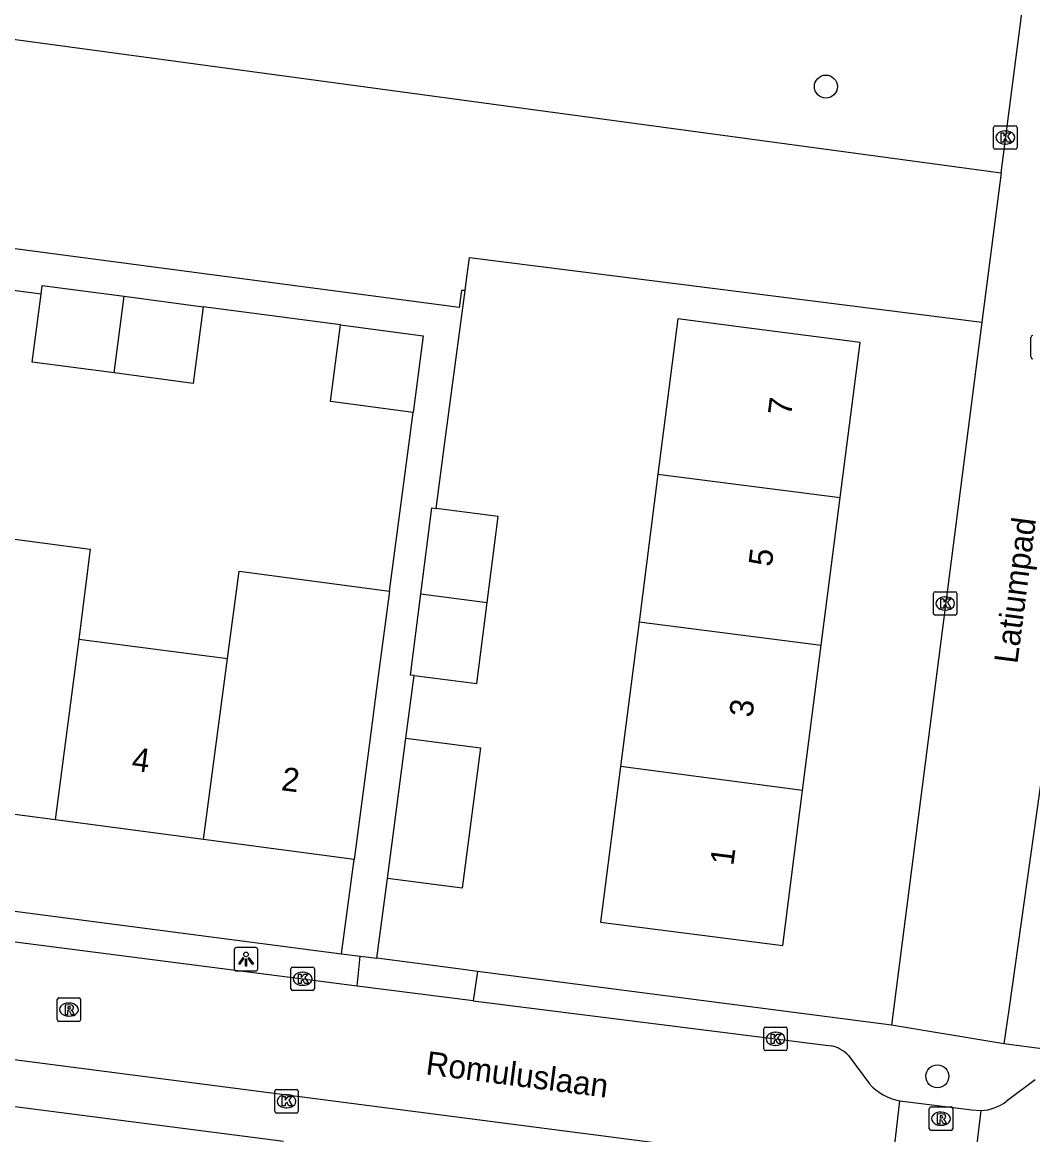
# Model space of a CAD drawing. Extents: x 162186 to 163152, y 385513 to 386513.
# Drawn here: x 162402.52 to 162445.59, y 386190.69 to 386238.09 of the extents above; entities that cross this region are included whole.
import ezdxf

# ---------------------------------------------------------------- set-up
doc = ezdxf.new("R2010")
doc.units = 0
for name, color, linetype in [('IMGEO_Boom', 7, 'Continuous'), ('IMGEO_Groenvoorziening', 7, 'Continuous'), ('IMGEO_Kolk', 7, 'Continuous'), ('IMGEO_Lichtpunt', 7, 'Continuous'), ('IMGEO_Openbare_ruimte_label', 7, 'Continuous'), ('IMGEO_Pand', 7, 'Continuous'), ('IMGEO_Pand_nummerreeks', 7, 'Continuous'), ('IMGEO_Rijbaan_lokaal_open', 7, 'Continuous'), ('IMGEO_Rioolput', 7, 'Continuous'), ('IMGEO_Voetpad_open', 7, 'Continuous')]:
    doc.layers.add(name, color=color, linetype=linetype)

msp = doc.modelspace()

# ---------------------------------------------------------------- linework, layer by layer
at = {"layer": 'IMGEO_Boom'}
for centre in [(162436.773, 386235.346), (162441.526, 386193.181)]:
    msp.add_circle(centre, 0.489, dxfattribs=at)
at = {"layer": 'IMGEO_Groenvoorziening'}
for points in [[(162400.761, 386237.546), (162444.246, 386231.665)], [(162421.397, 386226.652), (162421.43, 386226.899), (162421.583, 386228.062), (162443.426, 386225.306)]]:
    msp.add_lwpolyline(points, dxfattribs=at)
at = {"layer": 'IMGEO_Kolk'}
for p, q in [((162443.919, 386232.751), (162443.919, 386233.603)), ((162443.994, 386233.677), (162444.846, 386233.677)), ((162444.407, 386233.457), (162444.432, 386233.457)), ((162444.92, 386233.603), (162444.92, 386232.751)), ((162444.846, 386232.677), (162443.994, 386232.677)), ((162444.43, 386232.897), (162444.405, 386232.897)), ((162441.358, 386212.899), (162441.358, 386213.751)), ((162441.433, 386213.825), (162442.285, 386213.825)), ((162441.846, 386213.605), (162441.871, 386213.605)), ((162442.359, 386213.751), (162442.359, 386212.899)), ((162442.285, 386212.825), (162441.433, 386212.825)), ((162441.869, 386213.045), (162441.844, 386213.045)), ((162413.972, 386196.909), (162413.972, 386197.761)), ((162414.047, 386197.835), (162414.899, 386197.835)), ((162414.46, 386197.615), (162414.485, 386197.615)), ((162414.973, 386197.761), (162414.973, 386196.909)), ((162414.483, 386197.055), (162414.458, 386197.055)), ((162414.899, 386196.835), (162414.047, 386196.835)), ((162434.126, 386194.35), (162434.126, 386195.202)), ((162434.201, 386195.276), (162435.053, 386195.276)), ((162435.127, 386195.202), (162435.127, 386194.35)), ((162434.614, 386195.056), (162434.639, 386195.056)), ((162435.053, 386194.276), (162434.201, 386194.276)), ((162434.637, 386194.496), (162434.612, 386194.496)), ((162413.287, 386191.689), (162413.287, 386192.541)), ((162413.362, 386192.615), (162414.214, 386192.615)), ((162413.775, 386192.395), (162413.8, 386192.395)), ((162414.288, 386192.541), (162414.288, 386191.689)), ((162413.798, 386191.835), (162413.773, 386191.835)), ((162414.214, 386191.615), (162413.362, 386191.615))]:
    msp.add_line(p, q, dxfattribs=at)
for points in [[(162443.919, 386232.751), (162443.919, 386233.603)], [(162443.994, 386233.677), (162444.846, 386233.677)], [(162444.92, 386233.603), (162444.92, 386232.751)], [(162444.24, 386233.377), (162444.363, 386233.377), (162444.363, 386233.226), (162444.493, 386233.377), (162444.657, 386233.377), (162444.511, 386233.226), (162444.664, 386232.977), (162444.512, 386232.977), (162444.427, 386233.141), (162444.363, 386233.074), (162444.363, 386232.977), (162444.24, 386232.977), (162444.24, 386233.377)], [(162444.846, 386232.677), (162443.994, 386232.677)], [(162441.358, 386212.899), (162441.358, 386213.751)], [(162441.433, 386213.825), (162442.285, 386213.825)], [(162442.359, 386213.751), (162442.359, 386212.899)], [(162441.679, 386213.525), (162441.802, 386213.525), (162441.802, 386213.374), (162441.932, 386213.525), (162442.096, 386213.525), (162441.95, 386213.374), (162442.103, 386213.125), (162441.951, 386213.125), (162441.866, 386213.289), (162441.802, 386213.222), (162441.802, 386213.125), (162441.679, 386213.125), (162441.679, 386213.525)], [(162442.285, 386212.825), (162441.433, 386212.825)], [(162413.972, 386196.909), (162413.972, 386197.761)], [(162414.047, 386197.835), (162414.899, 386197.835)], [(162414.293, 386197.535), (162414.416, 386197.535), (162414.416, 386197.384), (162414.546, 386197.535), (162414.71, 386197.535), (162414.564, 386197.384), (162414.717, 386197.135), (162414.565, 386197.135), (162414.48, 386197.299), (162414.416, 386197.232), (162414.416, 386197.135), (162414.293, 386197.135), (162414.293, 386197.535)], [(162414.973, 386197.761), (162414.973, 386196.909)], [(162414.899, 386196.835), (162414.047, 386196.835)], [(162434.126, 386194.35), (162434.126, 386195.202)], [(162434.201, 386195.276), (162435.053, 386195.276)], [(162435.127, 386195.202), (162435.127, 386194.35)], [(162434.447, 386194.976), (162434.57, 386194.976), (162434.57, 386194.825), (162434.7, 386194.976), (162434.864, 386194.976), (162434.718, 386194.825), (162434.871, 386194.576), (162434.719, 386194.576), (162434.634, 386194.74), (162434.57, 386194.673), (162434.57, 386194.576), (162434.447, 386194.576), (162434.447, 386194.976)], [(162435.053, 386194.276), (162434.201, 386194.276)], [(162413.287, 386191.689), (162413.287, 386192.541)], [(162413.362, 386192.615), (162414.214, 386192.615)], [(162413.608, 386192.315), (162413.731, 386192.315), (162413.731, 386192.164), (162413.861, 386192.315), (162414.025, 386192.315), (162413.879, 386192.164), (162414.032, 386191.915), (162413.88, 386191.915), (162413.795, 386192.079), (162413.731, 386192.012), (162413.731, 386191.915), (162413.608, 386191.915), (162413.608, 386192.315)], [(162414.288, 386192.541), (162414.288, 386191.689)], [(162414.214, 386191.615), (162413.362, 386191.615)]]:
    msp.add_lwpolyline(points, dxfattribs=at)
for centre, start, end in [((162443.996, 386233.601), 91.552, 178.448), ((162443.996, 386233.601), 91.552, 178.448), ((162444.844, 386233.601), 1.552, 88.448), ((162444.844, 386233.601), 1.552, 88.448), ((162443.996, 386232.753), 181.552, 268.448), ((162443.996, 386232.753), 181.552, 268.448), ((162444.844, 386232.753), 271.552, 358.448), ((162444.844, 386232.753), 271.552, 358.448), ((162441.435, 386213.749), 91.552, 178.448), ((162441.435, 386213.749), 91.552, 178.448), ((162442.283, 386213.749), 1.552, 88.448), ((162442.283, 386213.749), 1.552, 88.448), ((162441.435, 386212.901), 181.552, 268.448), ((162441.435, 386212.901), 181.552, 268.448), ((162442.283, 386212.901), 271.552, 358.448), ((162442.283, 386212.901), 271.552, 358.448), ((162414.049, 386197.759), 91.552, 178.448), ((162414.049, 386197.759), 91.552, 178.448), ((162414.897, 386197.759), 1.552, 88.448), ((162414.897, 386197.759), 1.552, 88.448), ((162414.049, 386196.911), 181.552, 268.448), ((162414.049, 386196.911), 181.552, 268.448), ((162414.897, 386196.911), 271.552, 358.448), ((162414.897, 386196.911), 271.552, 358.448), ((162434.203, 386195.2), 91.552, 178.448), ((162434.203, 386195.2), 91.552, 178.448), ((162435.051, 386195.2), 1.552, 88.448), ((162435.051, 386195.2), 1.552, 88.448), ((162434.203, 386194.352), 181.552, 268.448), ((162434.203, 386194.352), 181.552, 268.448), ((162435.051, 386194.352), 271.552, 358.448), ((162435.051, 386194.352), 271.552, 358.448), ((162413.364, 386192.539), 91.552, 178.448), ((162413.364, 386192.539), 91.552, 178.448), ((162414.212, 386192.539), 1.552, 88.448), ((162414.212, 386192.539), 1.552, 88.448), ((162413.364, 386191.691), 181.552, 268.448), ((162413.364, 386191.691), 181.552, 268.448), ((162414.212, 386191.691), 271.552, 358.448), ((162414.212, 386191.691), 271.552, 358.448)]:
    msp.add_arc(centre, 0.0765, start, end, dxfattribs=at)
for centre, major_axis, ratio, start_param, end_param in [((162444.406, 386233.177), (-0.387, 0.002), 0.722429, 4.712389, 7.853982), ((162444.431, 386233.177), (-0.39, 0.002), 0.717154, 1.570796, 4.712389), ((162441.845, 386213.325), (-0.387, 0.002), 0.722429, 4.712389, 7.853982), ((162441.87, 386213.325), (-0.39, 0.002), 0.717154, 1.570796, 4.712389), ((162414.459, 386197.335), (-0.387, 0.002), 0.722429, 4.712389, 7.853982), ((162414.484, 386197.335), (-0.39, 0.002), 0.717154, 1.570796, 4.712389), ((162434.613, 386194.776), (-0.387, 0.002), 0.722429, 4.712389, 7.853982), ((162434.638, 386194.776), (-0.39, 0.002), 0.717154, 1.570796, 4.712389), ((162413.774, 386192.115), (-0.387, 0.002), 0.722429, 4.712389, 7.853982), ((162413.799, 386192.115), (-0.39, 0.002), 0.717154, 1.570796, 4.712389)]:
    msp.add_ellipse(centre, major_axis=major_axis, ratio=ratio, start_param=start_param, end_param=end_param, dxfattribs=at)
at = {"layer": 'IMGEO_Lichtpunt'}
for p, q in [((162411.562, 386198.572), (162411.562, 386197.765)), ((162411.562, 386198.572), (162411.562, 386197.765)), ((162412.464, 386198.667), (162411.656, 386198.667)), ((162412.464, 386198.667), (162411.656, 386198.667)), ((162412.558, 386197.765), (162412.558, 386198.572)), ((162412.558, 386197.765), (162412.558, 386198.572)), ((162411.656, 386197.671), (162412.464, 386197.671)), ((162411.656, 386197.671), (162412.464, 386197.671))]:
    msp.add_line(p, q, dxfattribs=at)
for points in [[(162411.936, 386198.236), (162411.975, 386198.208), (162411.787, 386197.946), (162411.749, 386197.973), (162411.936, 386198.236)], [(162412.038, 386198.188), (162412.085, 386198.188), (162412.085, 386197.866), (162412.038, 386197.866), (162412.038, 386198.188)], [(162412.148, 386198.208), (162412.186, 386198.235), (162412.373, 386197.973), (162412.334, 386197.945), (162412.148, 386198.208)]]:
    msp.add_lwpolyline(points, dxfattribs=at)
msp.add_circle((162412.061, 386198.37), 0.0994, dxfattribs=at)
for centre, start, end in [((162411.656, 386198.572), 90, 180), ((162411.656, 386198.572), 90, 180), ((162412.464, 386198.572), 0, 90), ((162412.464, 386198.572), 0, 90), ((162411.656, 386197.765), 180, 270), ((162411.656, 386197.765), 180, 270), ((162412.464, 386197.765), 270, 0), ((162412.464, 386197.765), 270, 360)]:
    msp.add_arc(centre, 0.0946, start, end, dxfattribs=at)
at = {"layer": 'IMGEO_Pand'}
for points in [[(162403.324, 386226.502), (162403.373, 386226.873), (162406.874, 386226.411)], [(162406.441, 386223.143), (162402.942, 386223.605), (162403.324, 386226.502)], [(162406.441, 386223.143), (162406.874, 386226.411)], [(162406.874, 386226.411), (162410.233, 386225.967)], [(162410.233, 386225.967), (162409.803, 386222.7), (162406.441, 386223.143)], [(162437.385, 386217.834), (162438.235, 386224.449), (162433.276, 386225.086), (162430.468, 386225.447), (162429.618, 386218.829)], [(162419.181, 386221.462), (162415.662, 386221.926), (162416.092, 386225.194)], [(162416.092, 386225.194), (162419.611, 386224.729), (162419.181, 386221.462)], [(162429.618, 386218.829), (162428.809, 386212.537)], [(162429.618, 386218.829), (162437.385, 386217.834)], [(162436.577, 386211.542), (162437.385, 386217.834)], [(162419.513, 386213.728), (162419.985, 386217.398), (162420.166, 386217.375)], [(162422.339, 386213.366), (162422.811, 386217.034), (162420.166, 386217.375)], [(162398.463, 386212.664), (162398.969, 386216.489), (162405.416, 386215.636), (162404.942, 386211.81)], [(162411.275, 386210.974), (162411.765, 386214.693), (162418.175, 386213.847)], [(162418.175, 386213.847), (162417.684, 386210.129), (162417.321, 386207.377), (162416.667, 386202.419)], [(162419.222, 386210.254), (162419.069, 386210.274), (162419.513, 386213.728)], [(162419.513, 386213.728), (162422.339, 386213.366)], [(162419.222, 386210.254), (162421.895, 386209.911), (162422.339, 386213.366)], [(162428.809, 386212.537), (162428.018, 386206.378)], [(162428.809, 386212.537), (162436.577, 386211.542)], [(162404.942, 386211.81), (162403.922, 386204.1)], [(162404.942, 386211.81), (162411.275, 386210.974)], [(162435.782, 386205.354), (162436.577, 386211.542)], [(162410.255, 386203.265), (162411.275, 386210.974)], [(162418.087, 386201.613), (162418.868, 386207.584)], [(162418.868, 386207.584), (162422.057, 386207.167), (162421.276, 386201.196), (162418.087, 386201.613)], [(162428.018, 386206.378), (162427.804, 386204.713), (162427.167, 386199.753), (162434.934, 386198.756), (162435.782, 386205.354)], [(162435.782, 386205.354), (162428.018, 386206.378)], [(162403.922, 386204.1), (162397.443, 386204.955)], [(162410.255, 386203.265), (162403.922, 386204.1)], [(162416.667, 386202.419), (162410.255, 386203.265)]]:
    msp.add_lwpolyline(points, dxfattribs=at)
at = {"layer": 'IMGEO_Rijbaan_lokaal_open'}
for points in [[(162416.792, 386197.026), (162375.043, 386202.382)], [(162373.772, 386197.58), (162439.563, 386189.058)], [(162421.738, 386196.39), (162416.792, 386197.026)], [(162421.738, 386196.39), (162437.003, 386194.478)], [(162437.742, 386194.066), (162438.629, 386192.856)], [(162445.69, 386193.03), (162444.46, 386192.112)], [(162439.563, 386189.058), (162439.925, 386192.131)], [(162439.925, 386192.131), (162442.999, 386191.751), (162443.381, 386191.723)], [(162443.381, 386191.723), (162443.001, 386188.658)]]:
    msp.add_lwpolyline(points, dxfattribs=at)
for centre, radius, start, end in [((162436.685, 386193.039), 1.474, 44.1799, 77.5399), ((162440.396, 386194.494), 2.409, 222.8247, 258.7288), ((162443.322, 386193.579), 1.857, 271.8359, 307.8144)]:
    msp.add_arc(centre, radius, start, end, dxfattribs=at)
at = {"layer": 'IMGEO_Rioolput'}
for p, q in [((162445.515, 386223.816), (162445.515, 386224.668)), ((162404.088, 386196.519), (162404.94, 386196.519)), ((162404.013, 386195.593), (162404.013, 386196.445)), ((162404.501, 386196.299), (162404.526, 386196.299)), ((162405.014, 386196.445), (162405.014, 386195.593)), ((162404.524, 386195.739), (162404.499, 386195.739)), ((162404.94, 386195.519), (162404.088, 386195.519)), ((162441.179, 386190.948), (162441.179, 386191.8)), ((162441.254, 386191.874), (162442.106, 386191.874)), ((162442.18, 386191.8), (162442.18, 386190.948)), ((162441.667, 386191.654), (162441.692, 386191.654)), ((162442.106, 386190.874), (162441.254, 386190.874)), ((162441.69, 386191.094), (162441.665, 386191.094))]:
    msp.add_line(p, q, dxfattribs=at)
for points in [[(162445.515, 386223.816), (162445.515, 386224.668)], [(162404.088, 386196.519), (162404.94, 386196.519)], [(162404.013, 386195.593), (162404.013, 386196.445)], [(162404.602, 386196.217), (162404.35, 386196.219), (162404.35, 386195.819)], [(162404.528, 386196.138), (162404.474, 386196.138), (162404.474, 386196.057)], [(162404.474, 386196.057), (162404.526, 386196.057)], [(162405.014, 386196.445), (162405.014, 386195.593)], [(162404.35, 386195.819), (162404.474, 386195.819), (162404.474, 386195.981), (162404.485, 386195.981)], [(162404.532, 386195.952), (162404.603, 386195.819), (162404.743, 386195.819), (162404.678, 386195.945)], [(162404.94, 386195.519), (162404.088, 386195.519)], [(162441.179, 386190.948), (162441.179, 386191.8)], [(162441.254, 386191.874), (162442.106, 386191.874)], [(162442.18, 386191.8), (162442.18, 386190.948)], [(162441.768, 386191.572), (162441.516, 386191.574), (162441.516, 386191.174)], [(162441.516, 386191.174), (162441.64, 386191.174), (162441.64, 386191.336), (162441.651, 386191.336)], [(162441.694, 386191.493), (162441.64, 386191.493), (162441.64, 386191.412)], [(162441.64, 386191.412), (162441.692, 386191.412)], [(162441.698, 386191.307), (162441.769, 386191.174), (162441.909, 386191.174), (162441.844, 386191.3)], [(162442.106, 386190.874), (162441.254, 386190.874)]]:
    msp.add_lwpolyline(points, dxfattribs=at)
for centre, radius, start, end in [((162445.592, 386224.666), 0.0765, 91.552, 178.448), ((162445.592, 386224.666), 0.0765, 91.552, 178.448), ((162445.592, 386223.818), 0.0765, 181.552, 268.448), ((162445.592, 386223.818), 0.0765, 181.552, 268.448), ((162404.09, 386196.443), 0.0765, 91.552, 178.448), ((162404.09, 386196.443), 0.0765, 91.552, 178.448), ((162404.938, 386196.443), 0.0765, 1.552, 88.448), ((162404.938, 386196.443), 0.0765, 1.552, 88.448), ((162404.51, 386196.246), 0.19, 274.7715, 282.9687), ((162404.534, 386196.042), 0.0964, 77.0061, 93.1865), ((162404.548, 386196.099), 0.0378, 276.6634, 79.6772), ((162404.601, 386196.107), 0.109, 350.3612, 89.416), ((162404.599, 386196.107), 0.112, 277.5842, 350.9817), ((162404.09, 386195.595), 0.0765, 181.552, 268.448), ((162404.09, 386195.595), 0.0765, 181.552, 268.448), ((162404.484, 386195.928), 0.0533, 26.0293, 88.6989), ((162404.583, 386195.892), 0.108, 29.5134, 73.7905), ((162404.938, 386195.595), 0.0765, 271.552, 358.448), ((162404.938, 386195.595), 0.0765, 271.552, 358.448), ((162441.256, 386191.798), 0.0765, 91.552, 178.448), ((162441.256, 386191.798), 0.0765, 91.552, 178.448), ((162442.104, 386191.798), 0.0765, 1.552, 88.448), ((162442.104, 386191.798), 0.0765, 1.552, 88.448), ((162441.65, 386191.283), 0.0533, 26.0293, 88.6989), ((162441.676, 386191.601), 0.19, 274.7715, 282.9687), ((162441.7, 386191.397), 0.0964, 77.0061, 93.1865), ((162441.714, 386191.454), 0.0378, 276.6634, 79.6772), ((162441.767, 386191.462), 0.109, 350.3612, 89.416), ((162441.765, 386191.462), 0.112, 277.5842, 350.9817), ((162441.749, 386191.247), 0.108, 29.5134, 73.7905), ((162441.256, 386190.95), 0.0765, 181.552, 268.448), ((162441.256, 386190.95), 0.0765, 181.552, 268.448), ((162442.104, 386190.95), 0.0765, 271.552, 358.448), ((162442.104, 386190.95), 0.0765, 271.552, 358.448)]:
    msp.add_arc(centre, radius, start, end, dxfattribs=at)
for centre, major_axis, ratio, start_param, end_param in [((162404.5, 386196.019), (-0.387, 0.002), 0.722429, 4.712389, 7.853982), ((162404.525, 386196.019), (-0.39, 0.002), 0.717154, 1.570796, 4.712389), ((162441.666, 386191.374), (-0.387, 0.002), 0.722429, 4.712389, 7.853982), ((162441.691, 386191.374), (-0.39, 0.002), 0.717154, 1.570796, 4.712389)]:
    msp.add_ellipse(centre, major_axis=major_axis, ratio=ratio, start_param=start_param, end_param=end_param, dxfattribs=at)
at = {"layer": 'IMGEO_Voetpad_open'}
for points in [[(162444.246, 386231.665), (162446.611, 386250), (162446.843, 386251.794)], [(162421.397, 386226.652), (162421.248, 386226.661), (162421.151, 386225.931), (162377.037, 386231.755)], [(162444.246, 386231.665), (162443.426, 386225.306)], [(162403.324, 386226.502), (162397.81, 386227.229)], [(162420.166, 386217.375), (162420.553, 386220.296), (162421.397, 386226.652)], [(162416.092, 386225.194), (162410.233, 386225.967)], [(162443.426, 386225.306), (162439.565, 386195.351)], [(162418.175, 386213.847), (162419.181, 386221.462)], [(162418.868, 386207.584), (162419.222, 386210.254)], [(162446.516, 386209.844), (162444.572, 386196.009), (162444.353, 386194.564)], [(162373.813, 386206.829), (162373.791, 386206.572), (162373.792, 386206.314), (162373.816, 386206.057), (162373.862, 386205.804), (162373.932, 386205.555), (162374.023, 386205.314), (162374.135, 386205.082), (162374.268, 386204.861), (162374.419, 386204.652), (162374.589, 386204.458), (162374.776, 386204.28), (162374.977, 386204.12), (162375.192, 386203.978), (162375.419, 386203.855), (162375.657, 386203.754), (162375.902, 386203.674), (162376.153, 386203.616), (162376.301, 386203.593), (162416.137, 386198.403)], [(162416.137, 386198.403), (162416.667, 386202.419)], [(162417.641, 386198.207), (162418.087, 386201.613)], [(162416.137, 386198.403), (162416.921, 386198.301)], [(162416.792, 386197.026), (162416.921, 386198.301)], [(162416.921, 386198.301), (162417.286, 386198.253), (162417.641, 386198.207)], [(162421.93, 386197.649), (162421.321, 386197.728), (162417.641, 386198.207)], [(162421.93, 386197.649), (162421.738, 386196.39)], [(162439.565, 386195.351), (162421.93, 386197.649)], [(162413.653, 386190.403), (162376.336, 386195.211)], [(162444.353, 386194.564), (162439.565, 386195.351)], [(162452.471, 386193.504), (162444.353, 386194.564)]]:
    msp.add_lwpolyline(points, dxfattribs=at)

# ---------------------------------------------------------------- texts
at = {"layer": 'IMGEO_Openbare_ruimte_label'}
for s, rotation, p in [('Latiumpad', 82.6476, (162444.933, 386210.727)), ('Romuluslaan', 352.6476, (162419.688, 386193.264))]:
    msp.add_text(s, height=1, rotation=rotation, dxfattribs=at).set_placement(p)
at = {"layer": 'IMGEO_Pand_nummerreeks'}
for s, rotation, p in [('7', 82.6788, (162435.288, 386221.286)), ('5', 82.6788, (162434.463, 386214.863)), ('3', 82.6788, (162433.638, 386208.439)), ('4', 352.486, (162407.155, 386206.215)), ('2', 352.486, (162413.532, 386205.374)), ('1', 82.6788, (162432.827, 386202.129))]:
    msp.add_text(s, height=1, rotation=rotation, dxfattribs=at).set_placement(p)

doc.saveas('drawing.dxf')
